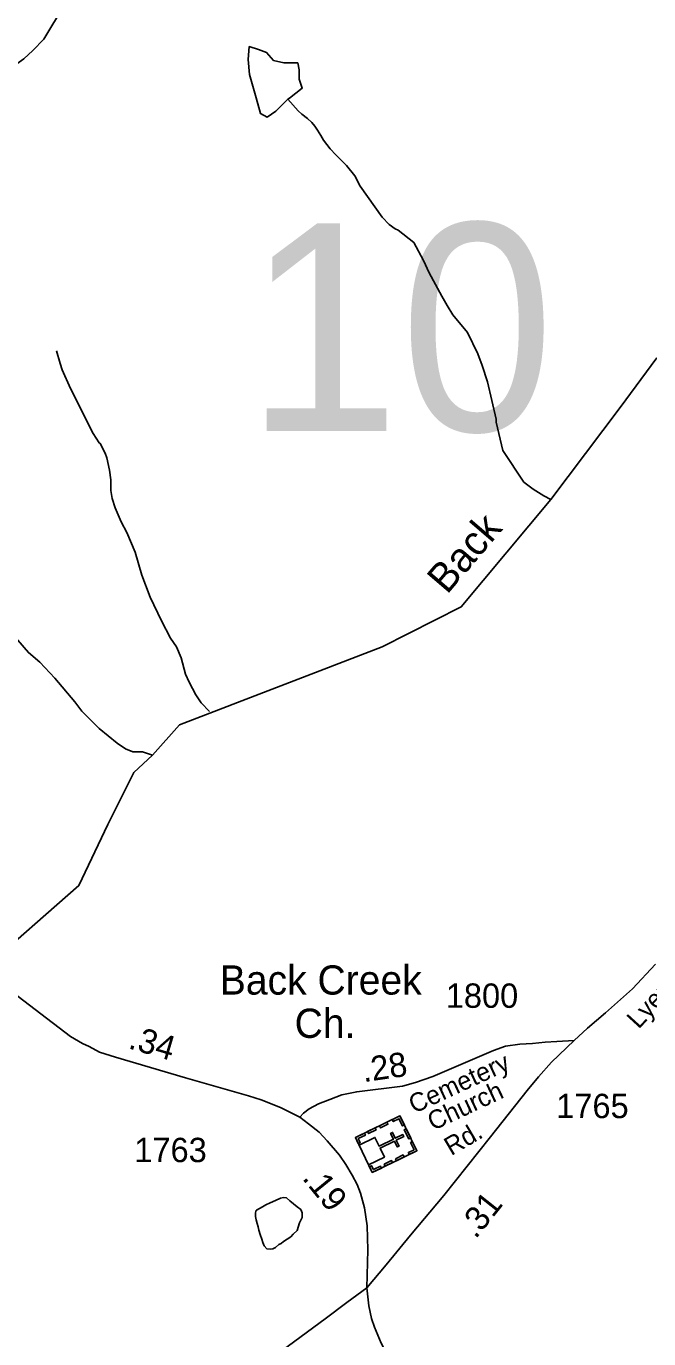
# Model space of a CAD drawing. Extents: x 1473865 to 1648260, y 639067 to 773536.
# Drawn here: x 1491321 to 1494517, y 695182 to 701918 of the extents above; entities that cross this region are included whole.
import ezdxf

# ---------------------------------------------------------------- set-up
doc = ezdxf.new("R2010")
doc.units = 0
for name, color, linetype in [('Exist Cultural Church with Cemetery CELL', 7, 'Continuous'), ('Exist Cultural Church with Cemetery Label', 7, 'Continuous'), ('Exist Hydrographic Creek Single Shore', 7, 'Continuous'), ('Exist Hydrographic Creek Single Shore Label', 7, 'Continuous'), ('Exist Hydrographic Misc Water Feature', 7, 'Continuous'), ('Exist Road Primary NC Attributed', 7, 'Continuous'), ('Exist Road Secondary Mileage Hundredths English Label', 7, 'Continuous'), ('Exist Road Secondary Structure Standard Bridge Number Label', 7, 'Continuous'), ('Exist Road Secondary Type 51 Attributed', 7, 'Continuous'), ('Exist Road Secondary Type 51 Label', 7, 'Continuous'), ('Exist Road Secondary Type 51 Number Label', 7, 'Continuous')]:
    doc.layers.add(name, color=color, linetype=linetype)

msp = doc.modelspace()

# ---------------------------------------------------------------- linework, layer by layer
at = {"layer": 'Exist Cultural Church with Cemetery CELL'}
for points in [[(1493239.7, 696325.8), (1493326.9, 696146.9), (1493097.9, 696035.4), (1493010.8, 696214.4)], [(1493200.8, 696306.9), (1493205.7, 696296.7), (1493234.7, 696310.8), (1493252.4, 696274.3), (1493262.4, 696279.2), (1493239.7, 696325.8)], [(1493025.3, 696184.7), (1493035.6, 696189.7), (1493026, 696209.5), (1493062.3, 696227.2), (1493057.5, 696237.2), (1493010.8, 696214.4)], [(1493029.7, 696175.6), (1493078.8, 696074.8), (1493160.2, 696114.5), (1493138, 696160.1), (1493211.2, 696195.8), (1493225.7, 696166.1), (1493235.6, 696170.9), (1493221.1, 696200.6), (1493259.1, 696219.1), (1493254, 696229.5), (1493216, 696211), (1493201.6, 696240.8), (1493191.7, 696236), (1493206.2, 696206.2), (1493132.9, 696170.5), (1493111.1, 696215.3)], [(1493073.6, 696245), (1493112.6, 696264), (1493117.6, 696253.8), (1493078.6, 696234.8)], [(1493134.1, 696274.4), (1493173, 696293.4), (1493178, 696283.2), (1493139.1, 696264.2)], [(1493272.1, 696259.3), (1493294.8, 696212.7), (1493284.6, 696207.7), (1493261.9, 696254.3)], [(1493287.9, 696127.8), (1493282.9, 696138), (1493311.9, 696152.1), (1493294.1, 696188.6), (1493304.1, 696193.4), (1493326.8, 696146.8)], [(1493157.9, 696077.2), (1493196.9, 696096.2), (1493201.9, 696086), (1493162.9, 696067)], [(1493217.2, 696106.1), (1493256.2, 696125), (1493261.1, 696114.8), (1493222.2, 696095.8)], [(1493083.4, 696065.2), (1493093.8, 696070.2), (1493103.4, 696050.4), (1493139.7, 696068.1), (1493144.6, 696058.1), (1493097.9, 696035.4)]]:
    msp.add_lwpolyline(points, close=True, dxfattribs=at)
at = {"layer": 'Exist Hydrographic Creek Single Shore'}
msp.add_lwpolyline([(1491018.7, 697000.1), (1491094.8, 697073.5), (1491591.3, 697507.4), (1491740.9, 697821.8), (1491874.1, 698087.2), (1491969.3, 698176.9), (1492107.9, 698333), (1493148.9, 698732.3), (1493554.1, 698937.9), (1494014.8, 699488.3), (1494370, 699961.5), (1494557.9, 700217)], dxfattribs=at)
at = {"layer": 'Exist Hydrographic Misc Water Feature'}
for points in [[(1492715.2, 701729.5), (1492643.9, 701729.5), (1492590.4, 701742.3), (1492554.8, 701783), (1492514, 701798.3), (1492465.7, 701813.6), (1492460.6, 701747.4), (1492468.2, 701670.9), (1492501.3, 701551.2), (1492524.2, 701469.7), (1492557.3, 701451.8), (1492603.1, 701482.4), (1492664.2, 701543.5)], [(1492715.2, 701729.5), (1492722.8, 701693.9), (1492722.8, 701645.5), (1492738.1, 701599.6), (1492671.9, 701548.6), (1492664.2, 701543.5)], [(1492965.3, 701202.8), (1492910.7, 701257.4), (1492881.9, 701288.2), (1492846.6, 701333.1), (1492834, 701358), (1492815.9, 701385.4), (1492802.7, 701405.2), (1492786.9, 701424.6), (1492765, 701444.9), (1492736.4, 701466.3), (1492716.9, 701483.7), (1492664.2, 701543.5)], [(1494014.8, 699488.3), (1493979.1, 699508.7), (1493923.8, 699541.8), (1493876.4, 699578.7), (1493767.3, 699740.6), (1493733.9, 699885.2), (1493734.1, 699901.1), (1493689.6, 700093.8), (1493662.5, 700177.4), (1493640.1, 700236.7), (1493586, 700345.6), (1493511.7, 700437), (1493482.5, 700485.5), (1493455.3, 700531.9), (1493388.9, 700652.6), (1493360.6, 700715.6), (1493310.3, 700808.5), (1493231.4, 700872), (1493215.5, 700878.3), (1493183.9, 700900.8), (1493148.6, 700937.5), (1493035.4, 701097.5), (1493008.3, 701150), (1492965.3, 701202.8)], [(1492261.8, 698401.3), (1492219.9, 698444.8), (1492192.6, 698487.3), (1492157.8, 698551.9), (1492138.5, 698592.3), (1492116, 698676.6), (1492093, 698733), (1492061.8, 698777.6), (1492015.3, 698866.4), (1491957.5, 698987.4), (1491915.5, 699100.1), (1491881, 699218.2), (1491838.2, 699320.5), (1491808.3, 699374), (1491777.7, 699446.5), (1491762.5, 699494.7), (1491755.2, 699534.9), (1491756.3, 699590.8), (1491749.1, 699638.9), (1491734.2, 699703.1), (1491726.7, 699727.3), (1491700.8, 699777.2), (1491695.7, 699779.8), (1491664.5, 699828.4), (1491548.5, 700058.4), (1491506.3, 700155.2), (1491494.8, 700187.4), (1491476.1, 700251.6)], [(1491969.3, 698176.9), (1491918.3, 698193.5), (1491868.6, 698193.5), (1491831.6, 698210.3), (1491788.1, 698239.2), (1491695.9, 698314), (1491607, 698402.4), (1491569.9, 698451.1), (1491468.1, 698573), (1491391.5, 698654.3), (1491332.3, 698703.4), (1491246.1, 698805)], [(1492503.6, 695841.1), (1492533.8, 695859.8), (1492551.5, 695869.9), (1492573.3, 695879.3), (1492601.6, 695892.1), (1492626.9, 695903.3), (1492642.2, 695907.6), (1492657.2, 695905.5), (1492675.1, 695890.6), (1492712.9, 695858.8), (1492730.7, 695844.5), (1492738, 695828.5), (1492738.6, 695804.6), (1492724.1, 695776.3), (1492712.8, 695737.6), (1492690.8, 695718.3), (1492678.8, 695704.8), (1492642.3, 695680.4), (1492630.1, 695670.7), (1492617.3, 695666), (1492600.6, 695650), (1492587.7, 695643.3), (1492574.2, 695641.3), (1492556.8, 695644), (1492542.5, 695659.5), (1492535.8, 695675.9), (1492530.3, 695693), (1492522.1, 695717.1), (1492515.5, 695739.9), (1492511.8, 695757), (1492507.4, 695772.8), (1492502, 695792.8), (1492498.9, 695809.8), (1492498.6, 695824.9), (1492499.4, 695838.3), (1492503.6, 695841.1)]]:
    msp.add_lwpolyline(points, dxfattribs=at)
at = {"layer": 'Exist Road Primary NC Attributed'}
msp.add_lwpolyline([(1489802.4, 701742.7), (1489931.9, 701734.5), (1490302.3, 701686.8), (1490847.5, 701615), (1490940.2, 701609.5), (1491025.4, 701617.1), (1491111.2, 701635.6), (1491181.2, 701665.1), (1491221.2, 701685.9), (1491261, 701716.5), (1491309.6, 701750.3), (1491355.5, 701792.8), (1491411.6, 701851.8), (1491516.9, 702028.6)], dxfattribs=at)
at = {"layer": 'Exist Road Secondary Type 51 Attributed'}
for points in [[(1491094.8, 697073.5), (1491183.7, 697009.9), (1491548.9, 696733.4), (1491609.8, 696697.8), (1491643.7, 696681.1), (1491697.6, 696652.8), (1491779.1, 696627.3), (1492139.2, 696521), (1492461.5, 696429.3), (1492527.1, 696408.1), (1492626.5, 696368.3), (1492726.2, 696318.9)], [(1494134.4, 696712.3), (1494203.2, 696775.7), (1494294.5, 696854.1), (1494433.2, 696978.3), (1494550.9, 697104.1)], [(1492726.2, 696318.9), (1492745, 696339.4), (1492773.5, 696361.9), (1492821.9, 696388.3), (1492879.9, 696410.3), (1492941, 696434), (1493017.8, 696449.5), (1493253.4, 696479.1), (1493320, 696496.3), (1493409.2, 696528.5), (1493565.1, 696594.1), (1493719.3, 696661.8), (1493781.6, 696683.3), (1493854.7, 696694), (1493920.2, 696697.2), (1493984.7, 696703.7), (1494044.3, 696707.7), (1494134.4, 696712.3)], [(1493069.9, 695443.6), (1493168.7, 695560.7), (1493294.5, 695714.4), (1493464.6, 695917.5), (1493704.2, 696218.4), (1493892.3, 696456), (1493950.3, 696525.8), (1494017.8, 696601.1), (1494134.4, 696712.3)], [(1492726.2, 696318.9), (1492770.9, 696285.7), (1492824.3, 696242.8), (1492866.2, 696197.5), (1492929.4, 696123.3), (1492962.1, 696076), (1492994.4, 696021.8), (1493019.4, 695973.4), (1493037.2, 695929.3), (1493058.6, 695853), (1493072, 695762.2), (1493074.2, 695638.1), (1493069.9, 695443.6)], [(1492570, 695073.6), (1492856, 695283.4), (1492967.8, 695368.3), (1493069.9, 695443.6)], [(1493069.9, 695443.6), (1493080.6, 695351.1), (1493093.5, 695285.6), (1493109.6, 695241.5), (1493143, 695158.8), (1493183.8, 695082.5), (1493536.6, 694546.4), (1493672.3, 694333), (1493699.3, 694286.5), (1493741, 694195), (1493880, 693942.5), (1494031.5, 693577.9), (1494072.1, 693495), (1494116.7, 693418.3), (1494152, 693369.8), (1494200.8, 693310.9), (1494259.8, 693247.9), (1494345.9, 693150.7)]]:
    msp.add_lwpolyline(points, dxfattribs=at)

# ---------------------------------------------------------------- texts
at = {"layer": 'Exist Cultural Church with Cemetery Label'}
for s, p in [('Back Creek', (1492314.8, 696948.2)), ('Ch.', (1492699.1, 696726.1))]:
    msp.add_text(s, height=150, dxfattribs=at).set_placement(p)
at = {"layer": 'Exist Hydrographic Creek Single Shore Label'}
msp.add_text('Back', height=150, rotation=49.45913, dxfattribs=at).set_placement((1493481.2, 698998.1))
at = {"layer": 'Exist Road Secondary Mileage Hundredths English Label'}
for s, rotation, p in [('.34', 343.54824, (1491840.4, 696673.7)), ('.28', 8.36589, (1493053.6, 696498.2)), ('.19', 309.10106, (1492734.5, 696004.7)), ('.31', 51.46518, (1493628.4, 695690.1))]:
    msp.add_text(s, height=125, rotation=rotation, dxfattribs=at).set_placement(p)
at = {"layer": 'Exist Road Secondary Structure Standard Bridge Number Label'}
msp.add_text('10', height=1066.27, dxfattribs=at).set_placement((1492446.9, 699840.7))
at = {"layer": 'Exist Road Secondary Type 51 Label'}
for s, rotation, p in [('Lyerly', 47.55713, (1494465.3, 696767.6)), ('Cemetery', 24.7861, (1493312.4, 696336.1)), ('Church', 25.13869, (1493409.3, 696248)), ('Rd.', 30.50683, (1493502.9, 696118.7))]:
    msp.add_text(s, height=95, rotation=rotation, dxfattribs=at).set_placement(p)
at = {"layer": 'Exist Road Secondary Type 51 Number Label'}
for s, p in [('1800', (1493475, 696880.3)), ('1765', (1494042, 696314.2)), ('1763', (1491876.1, 696088.3))]:
    msp.add_text(s, height=125, dxfattribs=at).set_placement(p)

doc.saveas('drawing.dxf')
